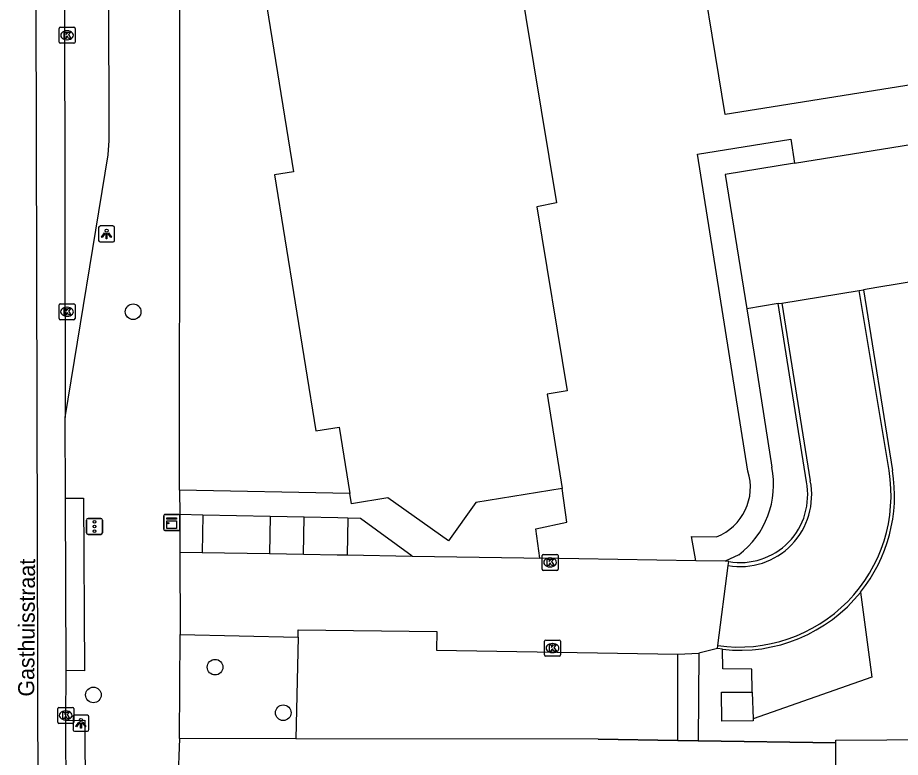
# Model space of a CAD drawing. Extents: x 162074 to 163034, y 381824 to 382557.
# Drawn here: x 162091.8 to 162147.1, y 382284.8 to 382331.1 of the extents above; entities that cross this region are included whole.
import ezdxf

# ---------------------------------------------------------------- set-up
doc = ezdxf.new("R2010")
doc.units = 0
for name, color, linetype in [('IMGEO_Boom', 7, 'Continuous'), ('IMGEO_Groenvoorziening', 7, 'Continuous'), ('IMGEO_Haag', 7, 'Continuous'), ('IMGEO_Kast', 7, 'Continuous'), ('IMGEO_Kolk', 7, 'Continuous'), ('IMGEO_Lage_trafo', 7, 'Continuous'), ('IMGEO_Lichtpunt', 7, 'Continuous'), ('IMGEO_Muur', 7, 'Continuous'), ('IMGEO_Openbare_ruimte_label', 7, 'Continuous'), ('IMGEO_Pand', 7, 'Continuous'), ('IMGEO_Parkeervlak_open', 7, 'Continuous'), ('IMGEO_Rijbaan_lokaal_gesloten', 7, 'Continuous'), ('IMGEO_Rijbaan_lokaal_open', 7, 'Continuous'), ('IMGEO_Verkeersregelinstallatiepaal', 7, 'Continuous'), ('IMGEO_Voetpad_open', 7, 'Continuous')]:
    doc.layers.add(name, color=color, linetype=linetype)

msp = doc.modelspace()

# ---------------------------------------------------------------- linework, layer by layer
at = {"layer": 'IMGEO_Boom'}
for centre in [(162099.035, 382312.73), (162104.162, 382290.492), (162096.547, 382288.758), (162108.428, 382287.639)]:
    msp.add_circle(centre, 0.489, dxfattribs=at)
at = {"layer": 'IMGEO_Groenvoorziening'}
msp.add_lwpolyline([(162109.222, 382286.009), (162101.939, 382286.02)], dxfattribs=at)
at = {"layer": 'IMGEO_Haag'}
msp.add_lwpolyline([(162134.394, 382285.891), (162133.13, 382285.909)], dxfattribs=at)
at = {"layer": 'IMGEO_Kast'}
for p, q in [((162100.956, 382299.117), (162100.956, 382299.958)), ((162100.956, 382299.958), (162100.956, 382299.117)), ((162101.031, 382300.042), (162101.872, 382300.042)), ((162101.872, 382300.042), (162101.031, 382300.042)), ((162101.956, 382299.967), (162101.956, 382299.126)), ((162101.956, 382299.126), (162101.956, 382299.967)), ((162101.881, 382299.042), (162101.04, 382299.042)), ((162101.04, 382299.042), (162101.881, 382299.042))]:
    msp.add_line(p, q, dxfattribs=at)
for points in [[(162101.151, 382299.832), (162101.751, 382299.832), (162101.751, 382299.747), (162101.151, 382299.747), (162101.151, 382299.832)], [(162101.151, 382299.657), (162101.751, 382299.657), (162101.751, 382299.168), (162101.151, 382299.168), (162101.151, 382299.657)]]:
    msp.add_lwpolyline(points, dxfattribs=at)
msp.add_circle((162101.235, 382299.506), 0.0377, dxfattribs=at)
for centre, start, end in [((162101.034, 382299.964), 92.4484, 184.2845), ((162101.034, 382299.964), 92.4484, 184.2845), ((162101.878, 382299.964), 2.4484, 94.2845), ((162101.878, 382299.964), 2.4484, 94.2845), ((162101.034, 382299.12), 182.4484, 274.2845), ((162101.034, 382299.12), 182.4484, 274.2845), ((162101.878, 382299.12), 272.4484, 4.2845), ((162101.878, 382299.12), 272.4484, 4.2845)]:
    msp.add_arc(centre, 0.0779, start, end, dxfattribs=at)
at = {"layer": 'IMGEO_Kolk'}
for p, q in [((162094.399, 382329.602), (162094.399, 382330.454)), ((162094.474, 382330.528), (162095.326, 382330.528)), ((162094.887, 382330.308), (162094.912, 382330.308)), ((162095.4, 382330.454), (162095.4, 382329.602)), ((162094.91, 382329.748), (162094.885, 382329.748)), ((162095.326, 382329.528), (162094.474, 382329.528)), ((162094.395, 382312.302), (162094.395, 382313.154)), ((162094.47, 382313.228), (162095.322, 382313.228)), ((162095.396, 382313.154), (162095.396, 382312.302)), ((162094.883, 382313.008), (162094.908, 382313.008)), ((162095.322, 382312.228), (162094.47, 382312.228)), ((162094.906, 382312.448), (162094.881, 382312.448)), ((162124.63, 382296.622), (162124.63, 382297.474)), ((162124.705, 382297.548), (162125.557, 382297.548)), ((162125.118, 382297.328), (162125.143, 382297.328)), ((162125.631, 382297.474), (162125.631, 382296.622)), ((162125.141, 382296.768), (162125.116, 382296.768)), ((162125.557, 382296.548), (162124.705, 382296.548)), ((162124.854, 382292.183), (162125.706, 382292.183)), ((162124.779, 382291.257), (162124.779, 382292.109)), ((162125.267, 382291.963), (162125.292, 382291.963)), ((162125.78, 382292.109), (162125.78, 382291.257)), ((162125.706, 382291.183), (162124.854, 382291.183)), ((162125.29, 382291.403), (162125.265, 382291.403)), ((162094.314, 382287.049), (162094.314, 382287.901)), ((162094.389, 382287.975), (162095.241, 382287.975)), ((162094.802, 382287.755), (162094.827, 382287.755)), ((162095.315, 382287.901), (162095.315, 382287.049)), ((162094.825, 382287.195), (162094.8, 382287.195)), ((162095.241, 382286.975), (162094.389, 382286.975))]:
    msp.add_line(p, q, dxfattribs=at)
for points in [[(162094.399, 382329.602), (162094.399, 382330.454)], [(162094.474, 382330.528), (162095.326, 382330.528)], [(162095.4, 382330.454), (162095.4, 382329.602)], [(162094.72, 382330.228), (162094.843, 382330.228), (162094.843, 382330.077), (162094.973, 382330.228), (162095.137, 382330.228), (162094.991, 382330.077), (162095.144, 382329.828), (162094.992, 382329.828), (162094.907, 382329.992), (162094.843, 382329.925), (162094.843, 382329.828), (162094.72, 382329.828), (162094.72, 382330.228)], [(162095.326, 382329.528), (162094.474, 382329.528)], [(162094.395, 382312.302), (162094.395, 382313.154)], [(162094.47, 382313.228), (162095.322, 382313.228)], [(162095.396, 382313.154), (162095.396, 382312.302)], [(162094.716, 382312.928), (162094.839, 382312.928), (162094.839, 382312.777), (162094.969, 382312.928), (162095.133, 382312.928), (162094.987, 382312.777), (162095.14, 382312.528), (162094.988, 382312.528), (162094.903, 382312.692), (162094.839, 382312.625), (162094.839, 382312.528), (162094.716, 382312.528), (162094.716, 382312.928)], [(162095.322, 382312.228), (162094.47, 382312.228)], [(162124.63, 382296.622), (162124.63, 382297.474)], [(162124.705, 382297.548), (162125.557, 382297.548)], [(162124.951, 382297.248), (162125.074, 382297.248), (162125.074, 382297.097), (162125.204, 382297.248), (162125.368, 382297.248), (162125.222, 382297.097), (162125.375, 382296.848), (162125.223, 382296.848), (162125.138, 382297.012), (162125.074, 382296.945), (162125.074, 382296.848), (162124.951, 382296.848), (162124.951, 382297.248)], [(162125.631, 382297.474), (162125.631, 382296.622)], [(162125.557, 382296.548), (162124.705, 382296.548)], [(162124.854, 382292.183), (162125.706, 382292.183)], [(162124.779, 382291.257), (162124.779, 382292.109)], [(162125.1, 382291.883), (162125.223, 382291.883), (162125.223, 382291.732), (162125.353, 382291.883), (162125.517, 382291.883), (162125.371, 382291.732), (162125.524, 382291.483), (162125.372, 382291.483), (162125.287, 382291.647), (162125.223, 382291.58), (162125.223, 382291.483), (162125.1, 382291.483), (162125.1, 382291.883)], [(162125.78, 382292.109), (162125.78, 382291.257)], [(162125.706, 382291.183), (162124.854, 382291.183)], [(162094.314, 382287.049), (162094.314, 382287.901)], [(162094.389, 382287.975), (162095.241, 382287.975)], [(162095.315, 382287.901), (162095.315, 382287.049)], [(162094.635, 382287.675), (162094.758, 382287.675), (162094.758, 382287.524), (162094.888, 382287.675), (162095.052, 382287.675), (162094.906, 382287.524), (162095.059, 382287.275), (162094.907, 382287.275), (162094.822, 382287.439), (162094.758, 382287.372), (162094.758, 382287.275), (162094.635, 382287.275), (162094.635, 382287.675)], [(162095.241, 382286.975), (162094.389, 382286.975)]]:
    msp.add_lwpolyline(points, dxfattribs=at)
for centre, start, end in [((162094.476, 382330.452), 91.552, 178.448), ((162094.476, 382330.452), 91.552, 178.448), ((162095.324, 382330.452), 1.552, 88.448), ((162095.324, 382330.452), 1.552, 88.448), ((162094.476, 382329.604), 181.552, 268.448), ((162094.476, 382329.604), 181.552, 268.448), ((162095.324, 382329.604), 271.552, 358.448), ((162095.324, 382329.604), 271.552, 358.448), ((162094.472, 382313.152), 91.552, 178.448), ((162094.472, 382313.152), 91.552, 178.448), ((162095.32, 382313.152), 1.552, 88.448), ((162095.32, 382313.152), 1.552, 88.448), ((162094.472, 382312.304), 181.552, 268.448), ((162094.472, 382312.304), 181.552, 268.448), ((162095.32, 382312.304), 271.552, 358.448), ((162095.32, 382312.304), 271.552, 358.448), ((162124.707, 382297.472), 91.552, 178.448), ((162124.707, 382297.472), 91.552, 178.448), ((162125.555, 382297.472), 1.552, 88.448), ((162125.555, 382297.472), 1.552, 88.448), ((162124.707, 382296.624), 181.552, 268.448), ((162124.707, 382296.624), 181.552, 268.448), ((162125.555, 382296.624), 271.552, 358.448), ((162125.555, 382296.624), 271.552, 358.448), ((162124.856, 382292.107), 91.552, 178.448), ((162124.856, 382292.107), 91.552, 178.448), ((162125.704, 382292.107), 1.552, 88.448), ((162125.704, 382292.107), 1.552, 88.448), ((162124.856, 382291.259), 181.552, 268.448), ((162124.856, 382291.259), 181.552, 268.448), ((162125.704, 382291.259), 271.552, 358.448), ((162125.704, 382291.259), 271.552, 358.448), ((162094.391, 382287.899), 91.552, 178.448), ((162094.391, 382287.899), 91.552, 178.448), ((162095.239, 382287.899), 1.552, 88.448), ((162095.239, 382287.899), 1.552, 88.448), ((162094.391, 382287.051), 181.552, 268.448), ((162094.391, 382287.051), 181.552, 268.448), ((162095.239, 382287.051), 271.552, 358.448), ((162095.239, 382287.051), 271.552, 358.448)]:
    msp.add_arc(centre, 0.0765, start, end, dxfattribs=at)
for centre, major_axis, ratio, start_param, end_param in [((162094.886, 382330.028), (-0.387, 0.002), 0.722429, 4.712389, 7.853982), ((162094.911, 382330.028), (-0.39, 0.002), 0.717154, 1.570796, 4.712389), ((162094.882, 382312.728), (-0.387, 0.002), 0.722429, 4.712389, 7.853982), ((162094.907, 382312.728), (-0.39, 0.002), 0.717154, 1.570796, 4.712389), ((162125.117, 382297.048), (-0.387, 0.002), 0.722429, 4.712389, 7.853982), ((162125.142, 382297.048), (-0.39, 0.002), 0.717154, 1.570796, 4.712389), ((162125.266, 382291.683), (-0.387, 0.002), 0.722429, 4.712389, 7.853982), ((162125.291, 382291.683), (-0.39, 0.002), 0.717154, 1.570796, 4.712389), ((162094.801, 382287.475), (-0.387, 0.002), 0.722429, 4.712389, 7.853982), ((162094.826, 382287.475), (-0.39, 0.002), 0.717154, 1.570796, 4.712389)]:
    msp.add_ellipse(centre, major_axis=major_axis, ratio=ratio, start_param=start_param, end_param=end_param, dxfattribs=at)
at = {"layer": 'IMGEO_Lage_trafo'}
for points in [[(162137.839, 382287.261), (162137.841, 382287.128), (162135.868, 382287.112), (162135.852, 382288.922), (162137.777, 382288.929)], [(162137.777, 382288.929), (162137.839, 382287.261)]]:
    msp.add_lwpolyline(points, dxfattribs=at)
at = {"layer": 'IMGEO_Lichtpunt'}
for p, q in [((162096.875, 382318.001), (162096.875, 382317.194)), ((162096.875, 382318.001), (162096.875, 382317.194)), ((162097.777, 382318.096), (162096.969, 382318.096)), ((162097.777, 382318.096), (162096.969, 382318.096)), ((162097.871, 382317.194), (162097.871, 382318.001)), ((162097.871, 382317.194), (162097.871, 382318.001)), ((162096.969, 382317.1), (162097.777, 382317.1)), ((162096.969, 382317.1), (162097.777, 382317.1)), ((162095.271, 382287.388), (162095.271, 382286.581)), ((162095.271, 382287.388), (162095.271, 382286.581)), ((162096.173, 382287.483), (162095.365, 382287.483)), ((162096.173, 382287.483), (162095.365, 382287.483)), ((162096.267, 382286.581), (162096.267, 382287.388)), ((162096.267, 382286.581), (162096.267, 382287.388)), ((162095.365, 382286.487), (162096.173, 382286.487)), ((162095.365, 382286.487), (162096.173, 382286.487))]:
    msp.add_line(p, q, dxfattribs=at)
for points in [[(162097.249, 382317.665), (162097.288, 382317.637), (162097.1, 382317.375), (162097.062, 382317.402), (162097.249, 382317.665)], [(162097.351, 382317.617), (162097.398, 382317.617), (162097.398, 382317.295), (162097.351, 382317.295), (162097.351, 382317.617)], [(162097.461, 382317.637), (162097.499, 382317.664), (162097.686, 382317.402), (162097.647, 382317.374), (162097.461, 382317.637)], [(162095.645, 382287.052), (162095.684, 382287.024), (162095.496, 382286.762), (162095.458, 382286.789), (162095.645, 382287.052)], [(162095.747, 382287.004), (162095.794, 382287.004), (162095.794, 382286.682), (162095.747, 382286.682), (162095.747, 382287.004)], [(162095.857, 382287.024), (162095.895, 382287.051), (162096.082, 382286.789), (162096.043, 382286.761), (162095.857, 382287.024)]]:
    msp.add_lwpolyline(points, dxfattribs=at)
for centre in [(162097.374, 382317.799), (162095.77, 382287.186)]:
    msp.add_circle(centre, 0.0994, dxfattribs=at)
for centre, start, end in [((162096.969, 382318.001), 90, 180), ((162096.969, 382318.001), 90, 180), ((162097.777, 382318.001), 0, 90), ((162097.777, 382318.001), 0, 90), ((162096.969, 382317.194), 180, 270), ((162096.969, 382317.194), 180, 270), ((162097.777, 382317.194), 270, 0), ((162097.777, 382317.194), 270, 360), ((162095.365, 382287.388), 90, 180), ((162095.365, 382287.388), 90, 180), ((162096.173, 382287.388), 0, 90), ((162096.173, 382287.388), 0, 90), ((162095.365, 382286.581), 180, 270), ((162095.365, 382286.581), 180, 270), ((162096.173, 382286.581), 270, 0), ((162096.173, 382286.581), 270, 360)]:
    msp.add_arc(centre, 0.0946, start, end, dxfattribs=at)
at = {"layer": 'IMGEO_Muur'}
for points in [[(162146.343, 382302.793), (162144.466, 382314.067)], [(162144.745, 382314.112), (162146.564, 382302.788)], [(162141.17, 382302.089), (162139.404, 382313.239)], [(162139.624, 382313.275), (162141.413, 382302.149)], [(162136.278, 382296.847), (162136.316, 382297.097)], [(162135.605, 382291.649), (162135.633, 382291.844)], [(162135.922, 382291.609), (162135.605, 382291.649)], [(162128.138, 382285.982), (162133.13, 382285.909)], [(162133.13, 382285.909), (162134.394, 382285.891)], [(162134.394, 382285.891), (162143.016, 382285.765)]]:
    msp.add_lwpolyline(points, dxfattribs=at)
for centre, radius, start, end in [((162136.966, 382301.253), 9.503, 261.9385, 9.326), ((162136.989, 382301.244), 9.698, 321.3825, 9.1616), ((162137.023, 382301.263), 4.478, 260.4183, 11.4151), ((162137.029, 382301.26), 4.224, 260.2867, 11.3193), ((162136.994, 382301.246), 9.696, 263.6546, 321.3581)]:
    msp.add_arc(centre, radius, start, end, dxfattribs=at)
at = {"layer": 'IMGEO_Pand'}
for points in [[(162132.047, 382349.778), (162125.307, 382348.735), (162125.601, 382346.939), (162125.967, 382347.008), (162126.598, 382343.375), (162124.608, 382343.029), (162124.788, 382341.995), (162126.559, 382342.317), (162126.983, 382339.6), (162123.575, 382339.094), (162124.241, 382335.138), (162122.998, 382334.893), (162123.614, 382331.135), (162125.533, 382319.536), (162124.307, 382319.304), (162126.203, 382307.781), (162124.937, 382307.578), (162125.875, 382301.67)], [(162140.435, 382322.025), (162151.433, 382323.797), (162150.849, 382327.42), (162136.08, 382325.074), (162132.047, 382349.778)], [(162106.61, 382336.736), (162109.062, 382321.492), (162107.888, 382321.303), (162110.466, 382305.274), (162111.933, 382305.51), (162112.605, 382301.364)], [(162140.435, 382322.025), (162136.091, 382321.325), (162137.445, 382312.92)], [(162157.277, 382316.162), (162145.579, 382314.254), (162144.745, 382314.112)], [(162139.624, 382313.275), (162144.466, 382314.067)], [(162144.466, 382314.067), (162144.745, 382314.112)], [(162139.404, 382313.239), (162137.445, 382312.92)], [(162139.404, 382313.239), (162139.624, 382313.275)], [(162125.875, 382301.67), (162120.479, 382300.799), (162118.768, 382298.404), (162114.982, 382301.089), (162112.71, 382300.721), (162112.605, 382301.364)], [(162143.016, 382285.765), (162143.015, 382285.917), (162152.607, 382285.979), (162154.139, 382285.962), (162154.449, 382283.986), (162155.867, 382284.208), (162156.633, 382279.312), (162157.635, 382279.499), (162158.183, 382276.187), (162155.729, 382276.131), (162155.758, 382272.592), (162145.644, 382272.545)], [(162145.644, 382272.545), (162145.629, 382279.069), (162143.029, 382279.064), (162143.016, 382285.765)]]:
    msp.add_lwpolyline(points, dxfattribs=at)
at = {"layer": 'IMGEO_Parkeervlak_open'}
for points in [[(162109.357, 382292.378), (162109.222, 382286.009)], [(162133.13, 382285.909), (162133.115, 382291.307)], [(162133.13, 382285.909), (162128.138, 382285.982), (162109.222, 382286.009)]]:
    msp.add_lwpolyline(points, dxfattribs=at)
at = {"layer": 'IMGEO_Rijbaan_lokaal_gesloten'}
for points in [[(162094.687, 382358.914), (162094.781, 382306.112)], [(162093.137, 382264.876), (162092.899, 382357.108)], [(162094.781, 382306.112), (162097.478, 382322.54), (162097.542, 382323.439), (162097.495, 382342.3)], [(162094.801, 382301.067), (162094.781, 382306.112)], [(162094.839, 382290.276), (162094.801, 382301.067)], [(162135.633, 382291.844), (162136.278, 382296.847)], [(162094.825, 382287.149), (162094.839, 382290.276)], [(162094.838, 382282.232), (162094.825, 382287.149)]]:
    msp.add_lwpolyline(points, dxfattribs=at)
at = {"layer": 'IMGEO_Rijbaan_lokaal_open'}
for points in [[(162101.962, 382297.689), (162103.347, 382297.666)], [(162101.962, 382297.689), (162101.97, 382292.535)], [(162103.347, 382297.666), (162107.571, 382297.595)], [(162107.571, 382297.595), (162109.694, 382297.559)], [(162109.694, 382297.559), (162111.799, 382297.524), (162112.434, 382297.513)], [(162112.434, 382297.513), (162116.489, 382297.445)], [(162116.489, 382297.445), (162123.491, 382297.338), (162124.487, 382297.321)], [(162134.244, 382297.154), (162124.487, 382297.321)], [(162136.094, 382297.122), (162134.244, 382297.154)], [(162136.316, 382297.097), (162136.094, 382297.122)], [(162109.357, 382292.378), (162109.362, 382292.819), (162118.042, 382292.73), (162118.021, 382291.554), (162133.115, 382291.307)], [(162101.97, 382292.535), (162109.357, 382292.378)], [(162135.605, 382291.649), (162134.435, 382291.373)], [(162133.115, 382291.307), (162134.435, 382291.373)]]:
    msp.add_lwpolyline(points, dxfattribs=at)
at = {"layer": 'IMGEO_Verkeersregelinstallatiepaal'}
for p, q in [((162096.117, 382298.896), (162096.117, 382299.696)), ((162096.117, 382299.696), (162096.117, 382298.896)), ((162096.217, 382299.796), (162097.007, 382299.796)), ((162097.007, 382299.796), (162096.217, 382299.796)), ((162097.107, 382299.696), (162097.107, 382298.896)), ((162097.107, 382298.896), (162097.107, 382299.696)), ((162097.007, 382298.796), (162096.217, 382298.796)), ((162096.217, 382298.796), (162097.007, 382298.796))]:
    msp.add_line(p, q, dxfattribs=at)
for centre in [(162096.612, 382299.586), (162096.612, 382299.296), (162096.612, 382299.006)]:
    msp.add_circle(centre, 0.085, dxfattribs=at)
for centre, start, end in [((162096.217, 382299.696), 90, 180), ((162096.217, 382299.696), 90, 180), ((162097.007, 382299.696), 0, 90), ((162097.007, 382299.696), 360, 90), ((162096.217, 382298.896), 180, 270), ((162096.217, 382298.896), 180, 270), ((162097.007, 382298.896), 270, 0), ((162097.007, 382298.896), 270, 0)]:
    msp.add_arc(centre, 0.1, start, end, dxfattribs=at)
at = {"layer": 'IMGEO_Voetpad_open'}
for points in [[(162101.931, 382301.562), (162101.986, 382343.468)], [(162137.51, 382302.765), (162134.345, 382322.583), (162140.193, 382323.525), (162140.435, 382322.025)], [(162137.445, 382312.92), (162137.996, 382309.429), (162139.01, 382303.005)], [(162112.605, 382301.364), (162101.931, 382301.562)], [(162101.931, 382301.562), (162101.954, 382300.039)], [(162124.487, 382297.321), (162124.236, 382299.14), (162126.184, 382299.562), (162125.875, 382301.67)], [(162094.801, 382301.067), (162095.937, 382301.072), (162095.984, 382290.271), (162094.839, 382290.276)], [(162103.386, 382300.009), (162101.954, 382300.039)], [(162101.954, 382300.039), (162101.962, 382297.689)], [(162103.386, 382300.009), (162103.347, 382297.666)], [(162107.611, 382299.92), (162103.386, 382300.009)], [(162107.611, 382299.92), (162107.571, 382297.595)], [(162109.732, 382299.876), (162107.611, 382299.92)], [(162109.694, 382297.559), (162109.732, 382299.876)], [(162112.473, 382299.819), (162111.838, 382299.832), (162109.732, 382299.876)], [(162112.473, 382299.819), (162112.434, 382297.513)], [(162116.489, 382297.445), (162113.267, 382299.802), (162112.473, 382299.819)], [(162134.244, 382297.154), (162133.99, 382298.672), (162135.542, 382298.643)], [(162136.938, 382297.527), (162136.094, 382297.122)], [(162144.567, 382295.191), (162145.271, 382289.865), (162137.839, 382287.261)], [(162101.939, 382286.02), (162101.97, 382292.535)], [(162137.777, 382288.929), (162137.758, 382290.368), (162135.938, 382290.377), (162135.922, 382291.609)], [(162134.435, 382291.373), (162134.394, 382285.891)], [(162094.825, 382287.149), (162096.01, 382287.177), (162096.028, 382282.223), (162094.838, 382282.232)], [(162101.939, 382286.02), (162101.824, 382283.276)], [(162143.016, 382285.765), (162134.394, 382285.891)]]:
    msp.add_lwpolyline(points, dxfattribs=at)
for centre, radius, start, end in [((162134.335, 382301.75), 3.333, 291.232, 17.7249), ((162133.594, 382301.923), 5.523, 307.2618, 11.3009)]:
    msp.add_arc(centre, radius, start, end, dxfattribs=at)

# ---------------------------------------------------------------- texts
at = {"layer": 'IMGEO_Openbare_ruimte_label'}
msp.add_text('Gasthuisstraat', height=1, rotation=89.5989, dxfattribs=at).set_placement((162092.84, 382288.646))

doc.saveas('drawing.dxf')
